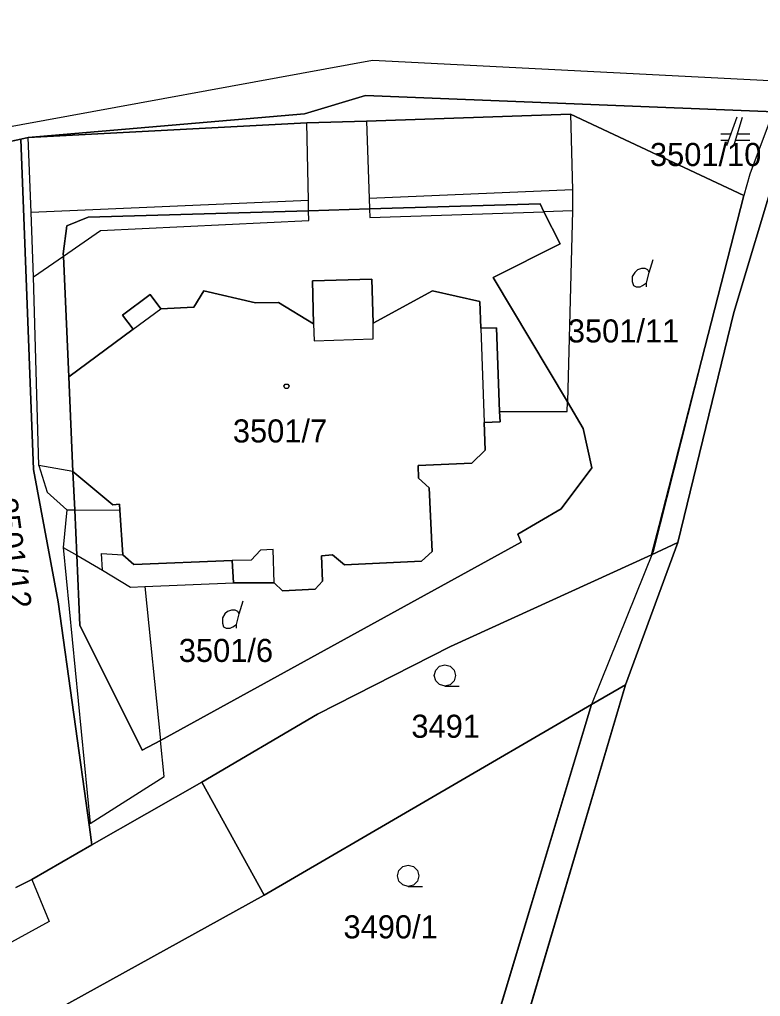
# Model space of a CAD drawing. Extents: x -263587 to -261993, y -1238795 to -1236748.
# Drawn here: x -262968.9 to -262917.5, y -1238314.4 to -1238246.6 of the extents above; entities that cross this region are included whole.
import ezdxf

# ---------------------------------------------------------------- set-up
doc = ezdxf.new("R2010")
doc.units = 0
for name, color, linetype in [('Vrstva 1', 7, 'Continuous'), ('Vrstva 2', 7, 'Continuous'), ('Vrstva 3', 7, 'Continuous')]:
    doc.layers.add(name, color=color, linetype=linetype)

msp = doc.modelspace()

# ---------------------------------------------------------------- linework, layer by layer
at = {"layer": 'Vrstva 1'}
for p, q in [((-262944.43, -1238249.47), (-262993.54, -1238258.48)), ((-262914.91, -1238250.99), (-262944.43, -1238249.47)), ((-262949.15, -1238253.18), (-262944.92, -1238251.91)), ((-262944.92, -1238251.91), (-262949.15, -1238253.18)), ((-262944.92, -1238251.91), (-262915.44, -1238253.09)), ((-262915.44, -1238253.09), (-262944.92, -1238251.91)), ((-262968.33, -1238254.83), (-262949.15, -1238253.18)), ((-262949.15, -1238253.18), (-262968.33, -1238254.83)), ((-262930.69, -1238253.19), (-262944.86, -1238253.68)), ((-262944.86, -1238253.68), (-262930.69, -1238253.19)), ((-262918.66, -1238258.85), (-262930.69, -1238253.19)), ((-262930.69, -1238253.19), (-262918.66, -1238258.85)), ((-262930.69, -1238253.19), (-262930.54, -1238258.44)), ((-262919.15, -1238253.4), (-262919.85, -1238255.4)), ((-262919.35, -1238255.4), (-262918.75, -1238253.4)), ((-262949, -1238253.8), (-262968.33, -1238254.83)), ((-262968.33, -1238254.83), (-262949, -1238253.8)), ((-262944.86, -1238253.68), (-262949, -1238253.8)), ((-262949, -1238253.8), (-262944.86, -1238253.68)), ((-262948.88, -1238259.18), (-262949, -1238253.8)), ((-262944.86, -1238253.68), (-262944.67, -1238259.05)), ((-262973.41, -1238255.92), (-262968.84, -1238254.94)), ((-262968.84, -1238254.94), (-262973.41, -1238255.92)), ((-262968.84, -1238254.94), (-262968.33, -1238254.83)), ((-262968.33, -1238254.83), (-262968.84, -1238254.94)), ((-262967.96, -1238277.86), (-262968.84, -1238254.94)), ((-262968.84, -1238254.94), (-262967.96, -1238277.86)), ((-262968.13, -1238260.03), (-262968.33, -1238254.83)), ((-262919.57, -1238254.6), (-262920.25, -1238254.6)), ((-262920.25, -1238255), (-262919.71, -1238255)), ((-262919.23, -1238255), (-262918.25, -1238255)), ((-262918.25, -1238254.6), (-262919.11, -1238254.6)), ((-262919.35, -1238266.96), (-262916.31, -1238256.88)), ((-262916.31, -1238256.88), (-262919.35, -1238266.96)), ((-262930.54, -1238258.44), (-262944.67, -1238259.05)), ((-262944.67, -1238259.05), (-262944.64, -1238259.77)), ((-262930.54, -1238258.44), (-262930.55, -1238259.9)), ((-262924.54, -1238281.74), (-262918.66, -1238258.85)), ((-262918.66, -1238258.85), (-262924.54, -1238281.74)), ((-262948.88, -1238259.18), (-262968.13, -1238260.03)), ((-262948.87, -1238259.9), (-262948.88, -1238259.18)), ((-262948.87, -1238259.9), (-262944.64, -1238259.77)), ((-262944.64, -1238259.77), (-262948.87, -1238259.9)), ((-262944.64, -1238259.77), (-262932.8, -1238259.42)), ((-262932.8, -1238259.42), (-262944.64, -1238259.77)), ((-262944.64, -1238259.77), (-262944.62, -1238260.37)), ((-262932.8, -1238259.42), (-262932.53, -1238259.97)), ((-262932.53, -1238259.97), (-262932.8, -1238259.42)), ((-262967.98, -1238264.49), (-262968.13, -1238260.03)), ((-262965.65, -1238260.96), (-262964.18, -1238260.35)), ((-262964.18, -1238260.35), (-262965.65, -1238260.96)), ((-262964.18, -1238260.35), (-262948.87, -1238259.9)), ((-262948.87, -1238259.9), (-262964.18, -1238260.35)), ((-262948.86, -1238260.59), (-262948.87, -1238259.9)), ((-262944.62, -1238260.37), (-262932.53, -1238259.97)), ((-262930.55, -1238259.9), (-262932.53, -1238259.97)), ((-262932.53, -1238259.97), (-262931.41, -1238262.19)), ((-262931.41, -1238262.19), (-262932.53, -1238259.97)), ((-262930.55, -1238259.9), (-262930.9, -1238273.16)), ((-262965.9, -1238262.89), (-262965.65, -1238260.96)), ((-262965.65, -1238260.96), (-262965.9, -1238262.89)), ((-262963.31, -1238261.27), (-262948.86, -1238260.59)), ((-262965.89, -1238263.05), (-262963.31, -1238261.27)), ((-262931.41, -1238262.19), (-262936.07, -1238264.54)), ((-262936.07, -1238264.54), (-262931.41, -1238262.19)), ((-262967.98, -1238264.49), (-262965.89, -1238263.05)), ((-262965.89, -1238263.05), (-262965.9, -1238262.89)), ((-262965.9, -1238262.89), (-262965.89, -1238263.05)), ((-262965.52, -1238271.42), (-262965.89, -1238263.05)), ((-262965.89, -1238263.05), (-262965.52, -1238271.42)), ((-262925.23, -1238264.19), (-262924.96, -1238263.29)), ((-262967.59, -1238277.57), (-262967.98, -1238264.49)), ((-262948.61, -1238264.77), (-262944.49, -1238264.66)), ((-262944.49, -1238264.66), (-262948.61, -1238264.77)), ((-262948.53, -1238267.75), (-262948.61, -1238264.77)), ((-262948.61, -1238264.77), (-262948.53, -1238267.75)), ((-262944.49, -1238264.66), (-262944.38, -1238267.7)), ((-262944.38, -1238267.7), (-262944.49, -1238264.66)), ((-262936.07, -1238264.54), (-262930.9, -1238273.16)), ((-262930.9, -1238273.16), (-262936.07, -1238264.54)), ((-262961.79, -1238267.14), (-262959.87, -1238265.71)), ((-262959.87, -1238265.71), (-262961.79, -1238267.14)), ((-262959.87, -1238265.71), (-262959.12, -1238266.71)), ((-262959.12, -1238266.71), (-262959.87, -1238265.71)), ((-262956.83, -1238266.6), (-262956.15, -1238265.45)), ((-262956.15, -1238265.45), (-262956.83, -1238266.6)), ((-262956.15, -1238265.45), (-262952.55, -1238266.3)), ((-262952.55, -1238266.3), (-262956.15, -1238265.45)), ((-262944.38, -1238267.7), (-262940.28, -1238265.46)), ((-262940.28, -1238265.46), (-262944.38, -1238267.7)), ((-262940.28, -1238265.46), (-262936.98, -1238266.19)), ((-262936.98, -1238266.19), (-262940.28, -1238265.46)), ((-262952.55, -1238266.3), (-262950.96, -1238266.27)), ((-262950.96, -1238266.27), (-262952.55, -1238266.3)), ((-262950.96, -1238266.27), (-262948.53, -1238267.75)), ((-262948.53, -1238267.75), (-262950.96, -1238266.27)), ((-262936.98, -1238266.19), (-262936.91, -1238268.06)), ((-262936.91, -1238268.06), (-262936.98, -1238266.19)), ((-262961.05, -1238268.13), (-262961.79, -1238267.14)), ((-262961.79, -1238267.14), (-262961.05, -1238268.13)), ((-262961.05, -1238268.13), (-262959.12, -1238266.71)), ((-262959.12, -1238266.71), (-262956.83, -1238266.6)), ((-262956.83, -1238266.6), (-262959.12, -1238266.71)), ((-262923.23, -1238282.93), (-262919.35, -1238266.96)), ((-262919.35, -1238266.96), (-262923.23, -1238282.93)), ((-262948.53, -1238267.75), (-262948.48, -1238268.93)), ((-262944.38, -1238268.78), (-262944.38, -1238267.7)), ((-262965.52, -1238271.42), (-262961.05, -1238268.13)), ((-262961.05, -1238268.13), (-262965.52, -1238271.42)), ((-262936.91, -1238268.06), (-262935.82, -1238268.02)), ((-262935.82, -1238268.02), (-262936.91, -1238268.06)), ((-262936.91, -1238268.06), (-262936.68, -1238274.59)), ((-262935.82, -1238268.02), (-262935.61, -1238273.84)), ((-262935.61, -1238273.84), (-262935.82, -1238268.02)), ((-262948.48, -1238268.93), (-262944.38, -1238268.78)), ((-262965.23, -1238277.99), (-262965.52, -1238271.42)), ((-262965.52, -1238271.42), (-262965.23, -1238277.99)), ((-262930.92, -1238273.83), (-262930.9, -1238273.16)), ((-262930.9, -1238273.16), (-262929.8, -1238275)), ((-262929.8, -1238275), (-262930.9, -1238273.16)), ((-262935.61, -1238273.84), (-262930.92, -1238273.83)), ((-262935.61, -1238273.84), (-262935.58, -1238274.55)), ((-262935.58, -1238274.55), (-262935.61, -1238273.84)), ((-262935.58, -1238274.55), (-262936.68, -1238274.59)), ((-262936.68, -1238274.59), (-262935.58, -1238274.55)), ((-262936.68, -1238274.59), (-262936.61, -1238276.52)), ((-262936.61, -1238276.52), (-262936.68, -1238274.59)), ((-262929.8, -1238275), (-262929.2, -1238277.75)), ((-262929.2, -1238277.75), (-262929.8, -1238275)), ((-262936.61, -1238276.52), (-262937.53, -1238277.42)), ((-262937.53, -1238277.42), (-262936.61, -1238276.52)), ((-262966.26, -1238287.03), (-262967.96, -1238277.86)), ((-262967.96, -1238277.86), (-262966.26, -1238287.03)), ((-262965.23, -1238277.99), (-262967.59, -1238277.57)), ((-262967.59, -1238277.57), (-262967.02, -1238279.43)), ((-262962.47, -1238280.3), (-262965.23, -1238277.99)), ((-262965.11, -1238280.66), (-262965.23, -1238277.99)), ((-262965.23, -1238277.99), (-262962.47, -1238280.3)), ((-262965.23, -1238277.99), (-262965.11, -1238280.66)), ((-262937.53, -1238277.42), (-262941.26, -1238277.58)), ((-262941.26, -1238277.58), (-262937.53, -1238277.42)), ((-262941.26, -1238277.58), (-262941.24, -1238278.46)), ((-262941.24, -1238278.46), (-262941.26, -1238277.58)), ((-262929.2, -1238277.75), (-262931.33, -1238280.58)), ((-262931.33, -1238280.58), (-262929.2, -1238277.75)), ((-262941.24, -1238278.46), (-262940.5, -1238279.12)), ((-262940.5, -1238279.12), (-262941.24, -1238278.46)), ((-262967.02, -1238279.43), (-262965.65, -1238280.66)), ((-262940.5, -1238279.12), (-262940.3, -1238283.54)), ((-262940.3, -1238283.54), (-262940.5, -1238279.12)), ((-262965.65, -1238280.66), (-262965.91, -1238283.27)), ((-262965.65, -1238280.66), (-262965.11, -1238280.66)), ((-262964.97, -1238283.81), (-262965.11, -1238280.66)), ((-262965.11, -1238280.66), (-262964.97, -1238283.81)), ((-262965.11, -1238280.66), (-262961.97, -1238280.67)), ((-262962, -1238280.27), (-262962.47, -1238280.3)), ((-262962.47, -1238280.3), (-262962, -1238280.27)), ((-262961.97, -1238280.67), (-262962, -1238280.27)), ((-262962, -1238280.27), (-262961.97, -1238280.67)), ((-262961.76, -1238283.78), (-262961.97, -1238280.67)), ((-262961.97, -1238280.67), (-262961.76, -1238283.78)), ((-262931.33, -1238280.58), (-262934.35, -1238282.35)), ((-262934.35, -1238282.35), (-262931.33, -1238280.58)), ((-262925.07, -1238283.77), (-262924.54, -1238281.74)), ((-262924.54, -1238281.74), (-262925.07, -1238283.77)), ((-262934.35, -1238282.35), (-262934.12, -1238282.9)), ((-262934.12, -1238282.9), (-262934.35, -1238282.35)), ((-262965.91, -1238283.27), (-262964.97, -1238283.81)), ((-262965.91, -1238283.27), (-262964.04, -1238302.41)), ((-262934.12, -1238282.9), (-262959.16, -1238296.65)), ((-262959.16, -1238296.65), (-262934.12, -1238282.9)), ((-262952.21, -1238283.46), (-262952.85, -1238284.14)), ((-262951.34, -1238283.41), (-262952.21, -1238283.46)), ((-262951.26, -1238285.73), (-262951.34, -1238283.41)), ((-262926.88, -1238292.79), (-262923.23, -1238282.93)), ((-262923.23, -1238282.93), (-262926.88, -1238292.79)), ((-262925.07, -1238283.77), (-262923.23, -1238282.93)), ((-262923.23, -1238282.93), (-262925.07, -1238283.77)), ((-262964.75, -1238288.65), (-262964.97, -1238283.81)), ((-262964.97, -1238283.81), (-262964.75, -1238288.65)), ((-262964.97, -1238283.81), (-262963.19, -1238284.83)), ((-262963.19, -1238284.83), (-262963.26, -1238283.69)), ((-262963.26, -1238283.69), (-262961.76, -1238283.78)), ((-262961.01, -1238284.44), (-262961.76, -1238283.78)), ((-262961.76, -1238283.78), (-262961.01, -1238284.44)), ((-262952.85, -1238284.14), (-262954.18, -1238284.18)), ((-262947.22, -1238283.78), (-262947.97, -1238283.84)), ((-262947.97, -1238283.84), (-262947.22, -1238283.78)), ((-262947.97, -1238283.84), (-262947.9, -1238285.61)), ((-262947.9, -1238285.61), (-262947.97, -1238283.84)), ((-262946.37, -1238284.47), (-262947.22, -1238283.78)), ((-262947.22, -1238283.78), (-262946.37, -1238284.47)), ((-262940.3, -1238283.54), (-262941.03, -1238284.22)), ((-262941.03, -1238284.22), (-262940.3, -1238283.54)), ((-262939.02, -1238290.14), (-262925.07, -1238283.77)), ((-262925.07, -1238283.77), (-262939.02, -1238290.14)), ((-262963.19, -1238284.83), (-262961.23, -1238286.01)), ((-262954.18, -1238284.18), (-262961.01, -1238284.44)), ((-262961.01, -1238284.44), (-262954.18, -1238284.18)), ((-262954.09, -1238285.71), (-262954.18, -1238284.18)), ((-262954.18, -1238284.18), (-262954.09, -1238285.71)), ((-262941.03, -1238284.22), (-262946.37, -1238284.47)), ((-262946.37, -1238284.47), (-262941.03, -1238284.22)), ((-262961.23, -1238286.01), (-262960.25, -1238285.97)), ((-262960.25, -1238285.97), (-262954.09, -1238285.71)), ((-262960.25, -1238285.97), (-262959.16, -1238296.65)), ((-262951.26, -1238285.73), (-262954.09, -1238285.71)), ((-262954.09, -1238285.71), (-262951.26, -1238285.73)), ((-262950.68, -1238286.28), (-262951.26, -1238285.73)), ((-262951.26, -1238285.73), (-262950.68, -1238286.28)), ((-262948.42, -1238286.17), (-262950.68, -1238286.28)), ((-262950.68, -1238286.28), (-262948.42, -1238286.17)), ((-262947.9, -1238285.61), (-262948.42, -1238286.17)), ((-262948.42, -1238286.17), (-262947.9, -1238285.61)), ((-262964.09, -1238302.68), (-262966.26, -1238287.03)), ((-262966.26, -1238287.03), (-262964.09, -1238302.68)), ((-262953.69, -1238287.88), (-262953.42, -1238286.98)), ((-262960.42, -1238297.34), (-262964.75, -1238288.65)), ((-262964.75, -1238288.65), (-262960.42, -1238297.34)), ((-262948.26, -1238294.83), (-262939.02, -1238290.14)), ((-262939.02, -1238290.14), (-262948.26, -1238294.83)), ((-262935.17, -1238320.85), (-262926.88, -1238292.79)), ((-262926.88, -1238292.79), (-262935.17, -1238320.85)), ((-262926.88, -1238292.79), (-262929.23, -1238294.16)), ((-262929.23, -1238294.16), (-262926.88, -1238292.79)), ((-262929.23, -1238294.16), (-262951.96, -1238307.39)), ((-262951.96, -1238307.39), (-262929.23, -1238294.16)), ((-262936.85, -1238319.47), (-262929.23, -1238294.16)), ((-262929.23, -1238294.16), (-262936.85, -1238319.47)), ((-262956.28, -1238299.54), (-262948.26, -1238294.83)), ((-262948.26, -1238294.83), (-262956.28, -1238299.54)), ((-262959.16, -1238296.65), (-262960.42, -1238297.34)), ((-262960.42, -1238297.34), (-262959.16, -1238296.65)), ((-262958.9, -1238299.16), (-262959.16, -1238296.65)), ((-262964.04, -1238302.41), (-262958.9, -1238299.16)), ((-262963.91, -1238303.91), (-262956.28, -1238299.54)), ((-262956.28, -1238299.54), (-262963.91, -1238303.91)), ((-262956.28, -1238299.54), (-262951.96, -1238307.39)), ((-262951.96, -1238307.39), (-262956.28, -1238299.54)), ((-262963.91, -1238303.91), (-262964.09, -1238302.68)), ((-262964.09, -1238302.68), (-262963.91, -1238303.91)), ((-262968.09, -1238306.3), (-262963.91, -1238303.91)), ((-262963.91, -1238303.91), (-262968.09, -1238306.3)), ((-262969.2, -1238306.85), (-262968.09, -1238306.3)), ((-262968.09, -1238306.3), (-262969.2, -1238306.85)), ((-262968.09, -1238306.3), (-262966.88, -1238309.21)), ((-262951.96, -1238307.39), (-262971.7, -1238318.29)), ((-262971.7, -1238318.29), (-262951.96, -1238307.39)), ((-262966.88, -1238309.21), (-262971.7, -1238311.86))]:
    msp.add_line(p, q, dxfattribs=at)
for points in [[(-262925.41, -1238265.18), (-262925.41, -1238264.91), (-262925.23, -1238264.19), (-262925.32, -1238264.01), (-262925.5, -1238263.92), (-262925.77, -1238263.92), (-262926.04, -1238264.01), (-262926.22, -1238264.19), (-262926.4, -1238264.46), (-262926.4, -1238264.82), (-262926.31, -1238265.09), (-262926.13, -1238265.18), (-262925.86, -1238265.18), (-262925.68, -1238265.09), (-262925.41, -1238264.91)], [(-262953.87, -1238288.87), (-262953.87, -1238288.6), (-262953.69, -1238287.88), (-262953.78, -1238287.7), (-262953.96, -1238287.61), (-262954.23, -1238287.61), (-262954.5, -1238287.7), (-262954.68, -1238287.88), (-262954.86, -1238288.15), (-262954.86, -1238288.51), (-262954.77, -1238288.78), (-262954.59, -1238288.87), (-262954.32, -1238288.87), (-262954.14, -1238288.78), (-262953.87, -1238288.6)], [(-262939.4, -1238292.88), (-262939.78, -1238292.78), (-262940.05, -1238292.51), (-262940.15, -1238292.14), (-262940.05, -1238291.77), (-262939.78, -1238291.5), (-262939.41, -1238291.4), (-262939.04, -1238291.5), (-262938.77, -1238291.77), (-262938.67, -1238292.15), (-262938.77, -1238292.53), (-262939.04, -1238292.8), (-262939.42, -1238292.9), (-262938.42, -1238292.9)], [(-262941.95, -1238306.78), (-262942.33, -1238306.68), (-262942.6, -1238306.41), (-262942.7, -1238306.04), (-262942.6, -1238305.67), (-262942.33, -1238305.4), (-262941.96, -1238305.3), (-262941.59, -1238305.4), (-262941.32, -1238305.67), (-262941.22, -1238306.05), (-262941.32, -1238306.43), (-262941.59, -1238306.7), (-262941.97, -1238306.8), (-262940.97, -1238306.8)]]:
    msp.add_lwpolyline(points, dxfattribs=at)
msp.add_lwpolyline([(-262950.31, -1238271.93), (-262950.22, -1238272.08), (-262950.31, -1238272.23), (-262950.49, -1238272.23), (-262950.58, -1238272.08), (-262950.49, -1238271.93)], close=True, dxfattribs=at)
at = {"layer": 'Vrstva 2'}
msp.add_lwpolyline([(-262916.611, -1238253.038), (-262918.236, -1238257.366), (-262918.66, -1238258.85), (-262921.208, -1238268.719), (-262921.6, -1238270.295), (-262924.954, -1238283.536), (-262929.23, -1238294.16), (-262936.85, -1238319.47), (-262939.36, -1238320.91), (-262940.47, -1238323.43), (-262943.445, -1238330.21), (-262946.42, -1238336.99), (-262948.94, -1238344.39), (-262951.31, -1238352.22), (-262952.37, -1238356.115), (-262953.153, -1238358.98), (-262953.2, -1238358.97), (-262953.43, -1238360.01), (-262954.44, -1238363.72), (-262954.66, -1238366.74), (-262954.34, -1238369.75), (-262953.93, -1238372.72), (-262953.59, -1238374.49)], dxfattribs=at)
at = {"layer": 'Vrstva 3'}
for points in [[(-262912.88, -1238240.83), (-262914.78, -1238249.25), (-262914.91, -1238250.99), (-262915.44, -1238253.09), (-262944.92, -1238251.91), (-262949.15, -1238253.18), (-262968.33, -1238254.83), (-262968.84, -1238254.94), (-262973.41, -1238255.92), (-262978.69, -1238257.06), (-262991, -1238259.57), (-263005.63, -1238263.53), (-263021.23, -1238269.49), (-263036.8, -1238276.02), (-263038.91, -1238277.059), (-263040.01, -1238274.19), (-263041.7, -1238270.52), (-263045.31, -1238265.66), (-263015.99, -1238254.37), (-263002.51, -1238250.33), (-262999.91, -1238249.59), (-262992.45, -1238247.47), (-262969.04, -1238240.88)], [(-262909.65, -1238515.97), (-262925.23, -1238490.92), (-262940.19, -1238466.81), (-262941.84, -1238464.14), (-262944.09, -1238459.15), (-262946.12, -1238456.17), (-262956.45, -1238435.844), (-262957.85, -1238431.45), (-262953.86, -1238429.77), (-262952.34, -1238428.93), (-262952.76, -1238406.47), (-262952.55, -1238394.64), (-262952.41, -1238386.72), (-262952.37, -1238384.66), (-262951.84, -1238381.85), (-262948.94, -1238366.42), (-262944.5, -1238346.95), (-262942.49, -1238340.81), (-262938.85, -1238330.13), (-262935.17, -1238320.85), (-262926.88, -1238292.79), (-262923.23, -1238282.93), (-262919.35, -1238266.96), (-262916.31, -1238256.88)]]:
    msp.add_lwpolyline(points, dxfattribs=at)

# ---------------------------------------------------------------- texts
at = {"layer": 'Vrstva 1'}
for s, p in [('3501/10', (-262925.173, -1238256.8)), ('3501/11', (-262930.874, -1238269.04)), ('3501/7', (-262954.129, -1238275.98)), ('3501/6', (-262957.883, -1238291.21)), ('3491', (-262941.735, -1238296.47)), ('3490/1', (-262946.45, -1238310.39))]:
    msp.add_text(s, height=1.6, dxfattribs=at).set_placement(p)
msp.add_text('3501/12', height=1.6, rotation=277.71264, dxfattribs=at).set_placement((-262970.691, -1238279.937))

doc.saveas('drawing.dxf')
